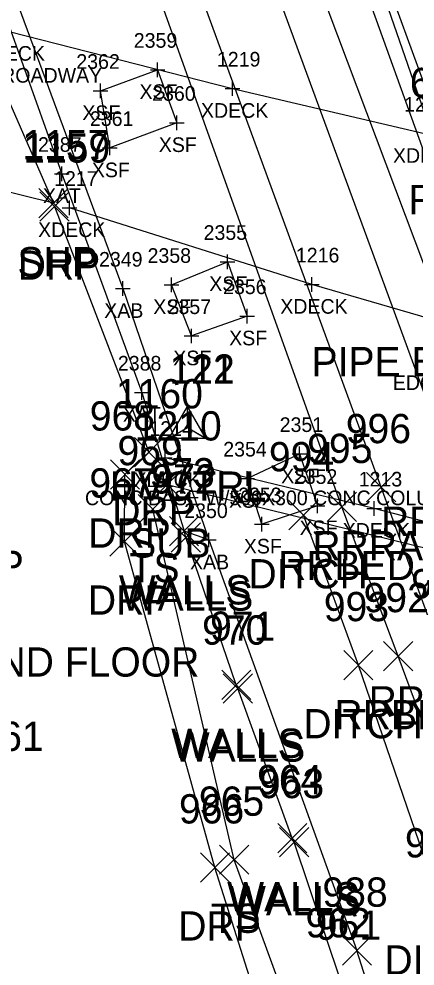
# Model space of a CAD drawing. Extents: x 1462668 to 1465147, y 550359 to 557351.
# Drawn here: x 1464775.5 to 1464802.6, y 552350.4 to 552415.1 of the extents above; entities that cross this region are included whole.
import ezdxf

# ---------------------------------------------------------------- set-up
doc = ezdxf.new("R2010")
doc.units = 0
for name, color, linetype in [('B_A', 7, 'Continuous'), ('B_C', 7, 'Continuous'), ('B_I', 7, 'Continuous'), ('B_TIC', 7, 'Continuous'), ('BDEFAULT', 7, 'Continuous'), ('BELB', 7, 'Continuous'), ('BSUBM', 7, 'Continuous'), ('C_A', 7, 'Continuous'), ('C_I', 7, 'Continuous'), ('CPSM', 7, 'Continuous'), ('D_A', 7, 'Continuous'), ('D_C', 7, 'Continuous'), ('D_I', 7, 'Continuous'), ('D_TIC', 7, 'Continuous'), ('DD', 7, 'Continuous'), ('L_A', 7, 'Continuous'), ('L_C', 7, 'Continuous'), ('L_I', 7, 'Continuous'), ('L_TIC', 7, 'Continuous'), ('LELB', 7, 'Continuous'), ('LWS', 7, 'Continuous'), ('P_A', 7, 'Continuous'), ('P_I', 7, 'Continuous'), ('P_TIC', 7, 'Continuous'), ('PET', 7, 'Continuous'), ('PSP', 7, 'Continuous'), ('R_A', 7, 'Continuous'), ('R_I', 7, 'Continuous'), ('R_TIC', 7, 'Continuous'), ('RDP', 7, 'Continuous'), ('RR', 7, 'Continuous'), ('RRB', 7, 'Continuous'), ('U_A', 7, 'Continuous'), ('U_I', 7, 'Continuous'), ('U_TIC', 7, 'Continuous'), ('UUU', 7, 'Continuous')]:
    doc.layers.add(name, color=color, linetype=linetype)

msp = doc.modelspace()

# ---------------------------------------------------------------- linework, layer by layer
at = {"layer": 'B_TIC'}
for p, q in [((1464785.01, 552411.596), (1464785.086, 552411.596)), ((1464790.133, 552410.313), (1464790.209, 552410.313)), ((1464781.098, 552410.157), (1464781.173, 552410.157)), ((1464786.33, 552407.974), (1464786.406, 552407.974)), ((1464781.746, 552406.252), (1464781.822, 552406.252)), ((1464778.455, 552404.486), (1464778.531, 552404.486)), ((1464778.987, 552402.162), (1464779.062, 552402.162)), ((1464789.783, 552398.471), (1464789.858, 552398.471)), ((1464782.634, 552396.641), (1464782.709, 552396.641)), ((1464785.95, 552396.9), (1464786.025, 552396.9)), ((1464795.557, 552396.927), (1464795.632, 552396.927)), ((1464791.143, 552394.764), (1464791.218, 552394.764)), ((1464787.32, 552393.403), (1464787.396, 552393.403)), ((1464783.919, 552389.541), (1464783.995, 552389.541)), ((1464785.513, 552385.077), (1464785.589, 552385.077)), ((1464794.703, 552385.344), (1464794.779, 552385.344)), ((1464791.128, 552383.668), (1464791.203, 552383.668)), ((1464795.957, 552381.796), (1464796.032, 552381.796)), ((1464799.826, 552381.621), (1464799.902, 552381.621)), ((1464792.145, 552380.542), (1464792.221, 552380.542)), ((1464788.503, 552379.465), (1464788.579, 552379.465))]:
    msp.add_line(p, q, dxfattribs=at)
for points in [[(1464784.507, 552411.596), (1464785.507, 552411.596)], [(1464785.007, 552411.096), (1464785.007, 552412.096)], [(1464781.094, 552409.657), (1464781.094, 552410.657)], [(1464789.63, 552410.313), (1464790.63, 552410.313)], [(1464790.13, 552409.813), (1464790.13, 552410.813)], [(1464780.594, 552410.157), (1464781.594, 552410.157)], [(1464786.327, 552407.474), (1464786.327, 552408.474)], [(1464785.827, 552407.974), (1464786.827, 552407.974)], [(1464781.743, 552405.752), (1464781.743, 552406.752)], [(1464781.243, 552406.252), (1464782.243, 552406.252)], [(1464777.952, 552404.486), (1464778.952, 552404.486)], [(1464778.452, 552403.986), (1464778.452, 552404.986)], [(1464778.984, 552401.662), (1464778.984, 552402.662)], [(1464778.484, 552402.162), (1464779.484, 552402.162)], [(1464789.779, 552397.971), (1464789.779, 552398.971)], [(1464789.279, 552398.471), (1464790.279, 552398.471)], [(1464785.946, 552396.4), (1464785.946, 552397.4)], [(1464795.553, 552396.427), (1464795.553, 552397.427)], [(1464782.13, 552396.641), (1464783.13, 552396.641)], [(1464782.63, 552396.141), (1464782.63, 552397.141)], [(1464785.446, 552396.9), (1464786.446, 552396.9)], [(1464795.053, 552396.927), (1464796.053, 552396.927)], [(1464790.639, 552394.764), (1464791.639, 552394.764)], [(1464791.139, 552394.264), (1464791.139, 552395.264)], [(1464786.817, 552393.403), (1464787.817, 552393.403)], [(1464787.317, 552392.903), (1464787.317, 552393.903)], [(1464783.416, 552389.541), (1464784.416, 552389.541)], [(1464783.916, 552389.041), (1464783.916, 552390.041)], [(1464794.7, 552384.844), (1464794.7, 552385.844)], [(1464785.01, 552385.077), (1464786.01, 552385.077)], [(1464785.51, 552384.577), (1464785.51, 552385.577)], [(1464794.2, 552385.344), (1464795.2, 552385.344)], [(1464790.624, 552383.668), (1464791.624, 552383.668)], [(1464791.124, 552383.168), (1464791.124, 552384.168)], [(1464795.453, 552381.796), (1464796.453, 552381.796)], [(1464795.953, 552381.296), (1464795.953, 552382.296)], [(1464799.823, 552381.121), (1464799.823, 552382.121)], [(1464799.323, 552381.621), (1464800.323, 552381.621)], [(1464791.642, 552380.542), (1464792.642, 552380.542)], [(1464792.142, 552380.042), (1464792.142, 552381.042)], [(1464788.5, 552378.965), (1464788.5, 552379.965)], [(1464788, 552379.465), (1464789, 552379.465)]]:
    msp.add_lwpolyline(points, dxfattribs=at)
at = {"layer": 'BDEFAULT'}
for points in [[(1464785.007, 552411.596), (1464786.327, 552407.974), (1464781.743, 552406.252), (1464781.094, 552410.157)], [(1464781.094, 552410.157), (1464785.007, 552411.596)], [(1464789.779, 552398.471), (1464791.139, 552394.764), (1464787.317, 552393.403), (1464785.946, 552396.9)], [(1464785.946, 552396.9), (1464789.779, 552398.471)], [(1464794.7, 552385.344), (1464795.953, 552381.796), (1464792.142, 552380.542), (1464791.124, 552383.668)], [(1464791.124, 552383.668), (1464794.7, 552385.344)]]:
    msp.add_lwpolyline(points, dxfattribs=at)
at = {"layer": 'BELB'}
for points in [[(1464774.847, 552414.212), (1464790.13, 552410.313), (1464803.261, 552407.235)], [(1464808.343, 552393.213), (1464795.553, 552396.927), (1464778.984, 552402.162)], [(1464813.393, 552378.102), (1464799.823, 552381.621), (1464785.51, 552385.077)]]:
    msp.add_lwpolyline(points, dxfattribs=at)
at = {"layer": 'BSUBM'}
for points in [[(1464747.246, 552483.641), (1464748.426, 552483.956), (1464752.535, 552474.6), (1464764.012, 552445.174), (1464772.987, 552422.662), (1464782.63, 552396.641), (1464788.5, 552379.465)], [(1464747.987, 552483.823), (1464751.404, 552473.622), (1464763.43, 552444.01), (1464772.637, 552420.719), (1464778.452, 552404.486), (1464783.916, 552389.541)], [(1464775.683, 552477.42), (1464775.939, 552477.572), (1464781.431, 552465.945), (1464796.582, 552427.88), (1464810.699, 552387.236)], [(1464775.683, 552477.42), (1464795.526, 552427.291), (1464810.124, 552386.833)], [(1464783.916, 552389.541), (1464786.809, 552380.06)], [(1464788.5, 552379.465), (1464786.809, 552380.06)], [(1464788.5, 552379.465), (1464798.642, 552351.409)]]:
    msp.add_lwpolyline(points, dxfattribs=at)
at = {"layer": 'CPSM'}
for p, q in [((1464785.791, 552386.42), (1464787.041, 552388.585)), ((1464785.799, 552386.424), (1464787.049, 552388.589)), ((1464788.291, 552386.42), (1464787.041, 552388.585)), ((1464787.041, 552387.141), (1464787.041, 552388.585)), ((1464788.299, 552386.424), (1464787.049, 552388.589)), ((1464787.049, 552387.145), (1464787.049, 552388.589)), ((1464785.791, 552386.42), (1464787.041, 552387.141)), ((1464785.799, 552386.424), (1464787.049, 552387.145)), ((1464787.041, 552387.141), (1464787.041, 552387.141)), ((1464787.041, 552387.141), (1464788.291, 552386.42)), ((1464787.049, 552387.145), (1464787.049, 552387.145)), ((1464787.049, 552387.145), (1464788.299, 552386.424)), ((1464785.791, 552386.42), (1464788.291, 552386.42)), ((1464785.799, 552386.424), (1464788.299, 552386.424))]:
    msp.add_line(p, q, dxfattribs=at)
at = {"layer": 'D_TIC'}
for points in [[(1464793.981, 552380.157), (1464795.981, 552382.157)], [(1464795.981, 552380.157), (1464793.981, 552382.157)], [(1464797.736, 552369.918), (1464799.736, 552371.918)], [(1464799.736, 552369.918), (1464797.736, 552371.918)]]:
    msp.add_lwpolyline(points, dxfattribs=at)
at = {"layer": 'DD'}
msp.add_lwpolyline([(1464838.938, 552245.842), (1464832.309, 552266.963), (1464825.398, 552292.253), (1464817.853, 552318.608), (1464804.285, 552354.776), (1464798.736, 552370.918), (1464794.981, 552381.157)], dxfattribs=at)
at = {"layer": 'L_TIC'}
for points in [[(1464783.677, 552380.572), (1464785.677, 552382.572)], [(1464785.677, 552380.572), (1464783.677, 552382.572)], [(1464785.809, 552379.06), (1464787.809, 552381.06)], [(1464787.809, 552379.06), (1464785.809, 552381.06)], [(1464785.939, 552378.636), (1464787.939, 552380.636)], [(1464787.939, 552378.636), (1464785.939, 552380.636)], [(1464789.386, 552368.578), (1464791.386, 552370.578)], [(1464791.386, 552368.578), (1464789.386, 552370.578)], [(1464789.496, 552368.314), (1464791.496, 552370.314)], [(1464791.496, 552368.314), (1464789.496, 552370.314)], [(1464793.219, 552358.089), (1464795.219, 552360.089)], [(1464795.219, 552358.089), (1464793.219, 552360.089)], [(1464793.344, 552357.826), (1464795.344, 552359.826)], [(1464795.344, 552357.826), (1464793.344, 552359.826)], [(1464789.237, 552356.623), (1464791.237, 552358.623)], [(1464791.237, 552356.623), (1464789.237, 552358.623)], [(1464797.642, 552350.409), (1464799.642, 552352.409)], [(1464799.642, 552350.409), (1464797.642, 552352.409)]]:
    msp.add_lwpolyline(points, dxfattribs=at)
at = {"layer": 'LELB'}
for points in [[(1464830.919, 552242.117), (1464823.551, 552264.773), (1464813.566, 552290.481), (1464805.502, 552316.225), (1464797.808, 552336.932), (1464790.237, 552357.623), (1464784.677, 552381.572)], [(1464835.149, 552244.311), (1464826.427, 552264.656), (1464817.846, 552291.266), (1464809.137, 552318.341), (1464798.642, 552351.409)]]:
    msp.add_lwpolyline(points, dxfattribs=at)
at = {"layer": 'LWS'}
msp.add_lwpolyline([(1464825.43, 552264.176), (1464825.87, 552264.441), (1464817.094, 552291.188), (1464816.961, 552291.661), (1464813.199, 552302.675), (1464813.085, 552303.067), (1464808.693, 552316.22), (1464808.61, 552316.574), (1464805.045, 552327.087), (1464804.875, 552327.607), (1464801.584, 552337.465), (1464801.382, 552337.706), (1464797.675, 552349.147), (1464797.534, 552349.312), (1464794.344, 552358.826), (1464794.219, 552359.089), (1464790.496, 552369.314), (1464790.386, 552369.578), (1464786.939, 552379.636), (1464786.809, 552380.06)], dxfattribs=at)
at = {"layer": 'P_TIC'}
for points in [[(1464776.879, 552401.479), (1464778.879, 552403.479)], [(1464778.879, 552401.479), (1464776.879, 552403.479)]]:
    msp.add_lwpolyline(points, dxfattribs=at)
at = {"layer": 'PET'}
msp.add_lwpolyline([(1464804.678, 552406.721), (1464797.98, 552425.047)], dxfattribs=at)
at = {"layer": 'PSP'}
msp.add_lwpolyline([(1464771.873, 552416.15), (1464777.879, 552402.479), (1464762.826, 552406.181), (1464757.585, 552408.093), (1464728.855, 552416.856), (1464690.247, 552428.383), (1464653.816, 552439.403), (1464639.644, 552443.556), (1464626.06, 552447.614), (1464621.572, 552453.248), (1464613.998, 552453.201), (1464606.851, 552451.518), (1464603.378, 552449.441), (1464598.867, 552445.186), (1464595.526, 552438.217)], dxfattribs=at)
at = {"layer": 'R_TIC'}
for points in [[(1464776.947, 552401.249), (1464778.947, 552403.249)], [(1464778.947, 552401.249), (1464776.947, 552403.249)], [(1464783.412, 552384.457), (1464785.412, 552386.457)], [(1464785.412, 552384.457), (1464783.412, 552386.457)], [(1464781.771, 552382.943), (1464783.771, 552384.943)], [(1464783.771, 552382.943), (1464781.771, 552384.943)], [(1464799.295, 552382.078), (1464801.295, 552384.078)], [(1464801.295, 552382.078), (1464799.295, 552384.078)], [(1464796.599, 552380.724), (1464798.599, 552382.724)], [(1464798.599, 552380.724), (1464796.599, 552382.724)], [(1464781.744, 552378.363), (1464783.744, 552380.363)], [(1464783.744, 552378.363), (1464781.744, 552380.363)], [(1464800.457, 552370.532), (1464802.457, 552372.532)], [(1464802.457, 552370.532), (1464800.457, 552372.532)], [(1464787.929, 552356.096), (1464789.929, 552358.096)], [(1464789.929, 552356.096), (1464787.929, 552358.096)]]:
    msp.add_lwpolyline(points, dxfattribs=at)
at = {"layer": 'RDP'}
for points in [[(1464777.947, 552402.249), (1464784.412, 552385.457)], [(1464784.412, 552385.457), (1464782.771, 552383.943)], [(1464825.578, 552240.917), (1464818.523, 552262.796), (1464811.341, 552289.771), (1464803.41, 552315.109), (1464795.575, 552336.106), (1464788.929, 552357.096), (1464782.744, 552379.363), (1464782.771, 552383.943)]]:
    msp.add_lwpolyline(points, dxfattribs=at)
at = {"layer": 'RR'}
for points in [[(1464849.389, 552249.534), (1464842.819, 552270.793), (1464835.11, 552294.838), (1464826.262, 552322.52), (1464813.909, 552358.251), (1464808.668, 552373.872), (1464804.992, 552384.746), (1464790.19, 552425.007), (1464777.181, 552458.665), (1464762.364, 552494.605), (1464744.909, 552535.145), (1464735.628, 552555.847), (1464721.293, 552586.6), (1464702.021, 552626.346), (1464686.842, 552656.687), (1464671.35, 552687.141), (1464662.335, 552704.74), (1464642.534, 552744.081), (1464629.159, 552771.135), (1464613.477, 552803.16), (1464601.343, 552828.316)], [(1464844.813, 552247.755), (1464838.177, 552269.149), (1464830.386, 552293.617), (1464821.392, 552321.548), (1464809.517, 552356.645), (1464804.149, 552372.473), (1464800.295, 552383.078), (1464785.596, 552423.206), (1464772.719, 552456.472), (1464757.811, 552492.705), (1464740.233, 552533.386), (1464731.218, 552553.662), (1464716.736, 552584.611), (1464697.665, 552624.112), (1464682.453, 552654.497), (1464666.878, 552684.945), (1464657.727, 552702.874), (1464638.134, 552741.98), (1464624.708, 552768.998), (1464609.228, 552800.971), (1464596.703, 552826.136)]]:
    msp.add_lwpolyline(points, dxfattribs=at)
at = {"layer": 'RRB'}
for points in [[(1464851.042, 552250.445), (1464845.147, 552271.635), (1464837.544, 552295.462), (1464828.768, 552323.575), (1464816.78, 552359.11), (1464810.928, 552374.769), (1464807.843, 552386.028), (1464792.774, 552426.038), (1464778.944, 552461.754), (1464771.168, 552477.614), (1464764.619, 552495.611), (1464747.04, 552536.302), (1464737.618, 552557.165), (1464723.44, 552587.94), (1464704.535, 552627.922), (1464689.191, 552657.618), (1464673.574, 552688.335), (1464664.014, 552705.151), (1464644.495, 552745.11), (1464631.556, 552772.375), (1464615.641, 552804.178), (1464603.908, 552829.416)], [(1464842.442, 552246.931), (1464836.486, 552268.553), (1464828.066, 552292.901), (1464819.091, 552320.895), (1464807.286, 552355.87), (1464801.457, 552371.532), (1464797.599, 552381.724), (1464783.012, 552422.471), (1464769.406, 552454.584), (1464755.315, 552491.81), (1464738.611, 552532.376), (1464729.391, 552552.755), (1464715, 552583.837), (1464695.071, 552622.976), (1464679.554, 552652.995), (1464663.948, 552683.282), (1464654.855, 552701.899), (1464635.344, 552740.456), (1464622.383, 552767.72), (1464607.066, 552799.752), (1464594.744, 552825)]]:
    msp.add_lwpolyline(points, dxfattribs=at)
at = {"layer": 'U_TIC'}
for points in [[(1464784.653, 552382.262), (1464786.653, 552384.262)], [(1464786.653, 552382.262), (1464784.653, 552384.262)]]:
    msp.add_lwpolyline(points, dxfattribs=at)
at = {"layer": 'UUU'}
msp.add_lwpolyline([(1464785.653, 552383.262), (1464816.262, 552375.735)], dxfattribs=at)

# ---------------------------------------------------------------- texts
at = {"layer": 'B_A'}
for s, p in [('XDECK', (1464772.69, 552412.212)), ('XSF', (1464783.766, 552409.596)), ('XSF', (1464779.854, 552408.157)), ('XDECK', (1464787.972, 552408.313)), ('XSF', (1464785.086, 552405.974)), ('XDECK', (1464801.104, 552405.235)), ('XSF', (1464780.503, 552404.252)), ('XAT', (1464777.157, 552402.486)), ('XDECK', (1464776.826, 552400.162)), ('XSF', (1464788.539, 552396.471)), ('XDECK', (1464793.396, 552394.927)), ('XAB', (1464781.351, 552394.641)), ('XSF', (1464784.706, 552394.9)), ('XSF', (1464789.899, 552392.764)), ('XSF', (1464786.077, 552391.403)), ('XAT', (1464782.62, 552387.541)), ('XSF', (1464793.46, 552383.344)), ('XDECK', (1464783.352, 552383.077)), ('XSF', (1464789.884, 552381.668)), ('XSF', (1464794.713, 552379.796)), ('XDECK', (1464797.665, 552379.621)), ('XSF', (1464790.902, 552378.542)), ('XAB', (1464787.22, 552377.465))]:
    msp.add_text(s, height=1, dxfattribs=at).set_placement(p)
at = {"layer": 'B_C'}
for s, p in [('EDGE OF ROADWAY', (1464767.91, 552410.712)), ('EDGE OF SHOULDER', (1464801.095, 552389.713)), ('CONC BASE W/500X300 CONC COLUMN', (1464780.034, 552381.844))]:
    msp.add_text(s, height=1, dxfattribs=at).set_placement(p)
at = {"layer": 'B_I'}
for s, p in [('2359', (1464783.373, 552413.096)), ('1219', (1464789.063, 552411.813)), ('2362', (1464779.441, 552411.657)), ('2360', (1464784.63, 552409.474)), ('1220', (1464801.872, 552408.735)), ('2361', (1464780.373, 552407.752)), ('2387', (1464776.822, 552405.986)), ('1217', (1464777.921, 552403.662)), ('2355', (1464788.149, 552399.971)), ('2358', (1464784.316, 552398.4)), ('1216', (1464794.463, 552398.427)), ('2349', (1464780.997, 552398.141)), ('2356', (1464789.482, 552396.264)), ('2357', (1464785.687, 552394.903)), ('2388', (1464782.286, 552391.041)), ('1214', (1464784.447, 552386.577)), ('2351', (1464793.353, 552386.844)), ('2354', (1464789.494, 552385.168)), ('2352', (1464794.323, 552383.296)), ('1213', (1464798.76, 552383.121)), ('2353', (1464790.512, 552382.042)), ('2350', (1464786.827, 552380.965))]:
    msp.add_text(s, height=1, dxfattribs=at).set_placement(p)
at = {"layer": 'C_A'}
for p in [(1464781.734, 552382.141), (1464781.742, 552382.145)]:
    msp.add_text('HVCTRL', height=2, dxfattribs=at).set_placement(p)
at = {"layer": 'C_I'}
for s, p in [('121', (1464785.813, 552390.141)), ('112', (1464785.821, 552390.145))]:
    msp.add_text(s, height=2, dxfattribs=at).set_placement(p)
at = {"layer": 'D_A'}
for p in [(1464791.217, 552376.157), (1464794.972, 552365.918), (1464800.521, 552349.776)]:
    msp.add_text('DITCH', height=2, dxfattribs=at).set_placement(p)
at = {"layer": 'D_C'}
msp.add_text('PIPE ENCLOSED W/ 90 DEG. ELBOW', height=2, dxfattribs=at).set_placement((1464795.532, 552390.651))
at = {"layer": 'D_I'}
for s, p in [('994', (1464792.619, 552384.157)), ('993', (1464796.374, 552373.918)), ('987', (1464801.923, 552357.776))]:
    msp.add_text(s, height=2, dxfattribs=at).set_placement(p)
at = {"layer": 'L_A'}
for s, p in [('STEP', (1464768.865, 552376.739)), ('TS', (1464783.087, 552376.572)), ('WALLS', (1464782.353, 552375.06)), ('WALLS', (1464782.483, 552374.636)), ('WALLS', (1464785.93, 552364.578)), ('WALLS', (1464786.039, 552364.314)), ('WALLS', (1464789.762, 552354.089)), ('WALLS', (1464789.887, 552353.826)), ('TS', (1464788.646, 552352.623))]:
    msp.add_text(s, height=2, dxfattribs=at).set_placement(p)
at = {"layer": 'L_C'}
msp.add_text('ENTRANCE ON 2ND FLOOR', height=2, dxfattribs=at).set_placement((1464752.348, 552370.131))
at = {"layer": 'L_I'}
for s, p in [('969', (1464782.26, 552384.572)), ('973', (1464784.447, 552383.06)), ('972', (1464784.577, 552382.636)), ('971', (1464788.591, 552372.578)), ('970', (1464788.047, 552372.314)), ('1061', (1464771.258, 552365.054)), ('964', (1464791.809, 552362.089)), ('963', (1464791.934, 552361.826)), ('965', (1464787.827, 552360.623)), ('988', (1464796.28, 552354.409)), ('962', (1464795.124, 552352.312)), ('961', (1464795.832, 552352.147))]:
    msp.add_text(s, height=2, dxfattribs=at).set_placement(p)
at = {"layer": 'P_A'}
for s, p in [('RDP', (1464802.166, 552401.721)), ('SHP', (1464775.414, 552397.479))]:
    msp.add_text(s, height=2, dxfattribs=at).set_placement(p)
at = {"layer": 'P_I'}
for s, p in [('659', (1464802.26, 552409.721)), ('1157', (1464775.753, 552405.479))]:
    msp.add_text(s, height=2, dxfattribs=at).set_placement(p)
at = {"layer": 'R_A'}
for s, p in [('DRP', (1464775.435, 552397.249)), ('DRP', (1464781.901, 552380.457)), ('RRRAIL', (1464800.284, 552379.746)), ('DRP', (1464780.259, 552378.943)), ('RRRAIL', (1464795.587, 552378.078)), ('RRBED', (1464793.245, 552376.724)), ('DRP', (1464780.233, 552374.363)), ('RRRAIL', (1464799.44, 552367.473)), ('RRBED', (1464797.103, 552366.532)), ('DRP', (1464786.417, 552352.096))]:
    msp.add_text(s, height=2, dxfattribs=at).set_placement(p)
at = {"layer": 'R_I'}
for s, p in [('1159', (1464775.813, 552405.249)), ('1160', (1464782.153, 552388.457)), ('968', (1464780.362, 552386.943)), ('996', (1464797.878, 552386.078)), ('995', (1464795.237, 552384.724)), ('967', (1464780.335, 552382.363)), ('991', (1464802.353, 552375.473)), ('992', (1464799.095, 552374.532)), ('966', (1464786.465, 552360.096))]:
    msp.add_text(s, height=2, dxfattribs=at).set_placement(p)
at = {"layer": 'U_A'}
msp.add_text('SUB', height=2, dxfattribs=at).set_placement((1464783.126, 552378.262))
at = {"layer": 'U_I'}
msp.add_text('1210', height=2, dxfattribs=at).set_placement((1464783.441, 552386.262))

doc.saveas('drawing.dxf')
